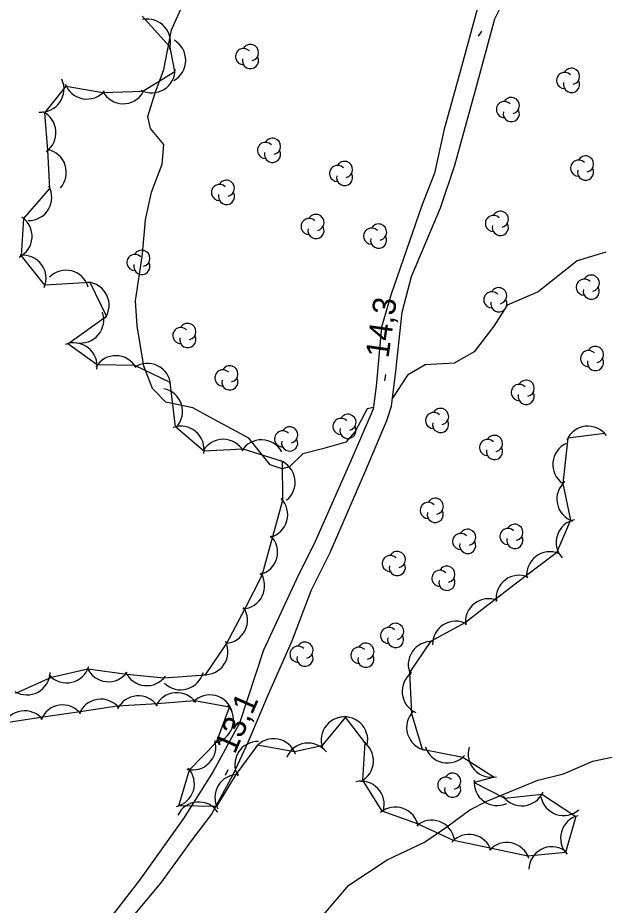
# Model space of a CAD drawing. Extents: x 643342 to 646936, y 5873857 to 5876103.
# Drawn here: x 645854.2 to 645930.3, y 5875318.1 to 5875433.1 of the extents above; entities that cross this region are included whole.
import ezdxf

# ---------------------------------------------------------------- set-up
doc = ezdxf.new("R2010")
doc.units = 0
for name, color, linetype in [('Niveau 2', 7, 'Continuous'), ('Niveau 21', 7, 'Continuous'), ('Niveau 3', 7, 'Continuous'), ('Niveau 44', 7, 'Continuous')]:
    doc.layers.add(name, color=color, linetype=linetype)

msp = doc.modelspace()

# ---------------------------------------------------------------- linework, layer by layer
at = {"layer": 'Niveau 2'}
for points in [[(645900.36, 5875382.61), (645899.55, 5875382.43), (645897.99, 5875379.49), (645896.79, 5875378.12), (645893.76, 5875377.26), (645891.18, 5875376.63), (645889.48, 5875374.91), (645888.51, 5875374.69), (645886.98, 5875375.18), (645884.18, 5875378.66), (645879.12, 5875381.37), (645876.93, 5875382.56), (645873.43, 5875383.31), (645871.7, 5875385.07), (645870.56, 5875387.97), (645869.7, 5875393.19), (645869.52, 5875396.42), (645870.39, 5875402.48), (645870.78, 5875406.95), (645871.57, 5875410.52), (645872.94, 5875414.15), (645873.19, 5875416.72), (645871.43, 5875418.77), (645871.08, 5875420.33), (645872.04, 5875423.39), (645873.18, 5875426.4), (645874.15, 5875431.58), (645876.18, 5875436.1)], [(645930.47, 5875402.75), (645926.76, 5875401.64), (645921.73, 5875397.62), (645917.68, 5875395.89), (645915.98, 5875393.17), (645913.4, 5875389.82), (645910.8, 5875388.36), (645907.05, 5875388.14), (645904.78, 5875386.83), (645902.82, 5875383.83)], [(645893.88, 5875316.88), (645897.18, 5875320.73), (645902.13, 5875323.99), (645906.96, 5875326.28), (645909.87, 5875328.26), (645912.87, 5875330.47), (645915.05, 5875331.6), (645921.66, 5875334.32), (645924.99, 5875335.15), (645928.82, 5875336.8), (645933.55, 5875337.78)]]:
    msp.add_lwpolyline(points, dxfattribs=at)
at = {"layer": 'Niveau 21'}
for points in [[(645867.27, 5875314.35), (645872.8, 5875320.99), (645876.9, 5875326.64), (645879.37, 5875329.87), (645882.22, 5875335.15), (645884.13, 5875339.26), (645886.75, 5875345.46), (645889.77, 5875352.3), (645892.34, 5875358.97), (645894.76, 5875363.84), (645899.36, 5875374.51), (645902.07, 5875380.95), (645902.69, 5875382.78), (645903.25, 5875387.34), (645904.06, 5875394.98), (645905.31, 5875399.61), (645909.04, 5875408.51), (645910.91, 5875414.02), (645913.6, 5875423.74), (645916.11, 5875432.97), (645916.98, 5875434.72)], [(645913.8, 5875434.23), (645911.54, 5875425.97), (645909.52, 5875418.68), (645908.26, 5875413), (645906.61, 5875408.81), (645902.59, 5875397.17), (645901.4, 5875393.02), (645900.71, 5875385.39), (645900.33, 5875382.39), (645897.41, 5875375.69), (645892.79, 5875365.26), (645890.37, 5875360.39), (645886.08, 5875351.17), (645882.99, 5875341.72), (645879.55, 5875335.43), (645875.73, 5875329.34)], [(645875.73, 5875329.34), (645870, 5875321.38), (645864.21, 5875313.89)]]:
    msp.add_lwpolyline(points, dxfattribs=at)
at = {"layer": 'Niveau 3'}
for p, q in [((645913.97, 5875430.72), (645914.39, 5875431.4)), ((645901.84, 5875386.09), (645901.95, 5875386.88)), ((645881.18, 5875334.97), (645881.5, 5875335.7))]:
    msp.add_line(p, q, dxfattribs=at)
at = {"layer": 'Niveau 44'}
for points in [[(645854, 5875345.59), (645858.59, 5875347.66), (645863.32, 5875348.77), (645868.36, 5875348.07), (645873.19, 5875347.57), (645878.57, 5875347.99), (645881.31, 5875352), (645883.74, 5875356.56), (645885.91, 5875360.91), (645887.3, 5875365.91), (645888.59, 5875370.59), (645888.55, 5875375.6), (645883.45, 5875377.24), (645878.38, 5875376.97), (645874.67, 5875380.11), (645874, 5875385.85), (645869.4, 5875388.05), (645864.54, 5875388.14), (645860.71, 5875390.89), (645865.72, 5875394.45), (645863.61, 5875398.82), (645857.76, 5875398.47), (645854.7, 5875402.27), (645855.01, 5875407.11), (645858.4, 5875411.02), (645858.15, 5875415.97), (645857.75, 5875420.81), (645860.49, 5875424.28), (645865.27, 5875423.43), (645870.47, 5875423.62), (645874.62, 5875426.15), (645873.98, 5875429.32), (645870.38, 5875433.32)], [(645930.37, 5875379.24), (645925.55, 5875378.66), (645924.92, 5875372.78), (645925.89, 5875368.02), (645924.08, 5875363.8), (645920.22, 5875360.84), (645916.14, 5875357.72), (645912.28, 5875354.77), (645907.76, 5875352.29), (645905.05, 5875348.26), (645905.28, 5875342.98), (645906.66, 5875338.33), (645911.96, 5875337.31), (645916, 5875334.72), (645913.41, 5875334.02), (645917.38, 5875331.99), (645922.21, 5875332.51), (645926.58, 5875329.63), (645925.26, 5875324.96), (645920.39, 5875324.48), (645915.5, 5875325.51), (645910.75, 5875326.52), (645906.07, 5875328.67), (645901.5, 5875330.31), (645898.99, 5875334.32)], [(645898.99, 5875334.32), (645899.26, 5875339.17), (645896.75, 5875342.51), (645893.67, 5875338.76), (645890.11, 5875337.99), (645885.33, 5875338.85), (645882.53, 5875335.05), (645880.02, 5875330.9), (645875.1, 5875331), (645876.52, 5875335.65), (645880.02, 5875339.23), (645881.69, 5875343.79), (645877.13, 5875344.62), (645872.29, 5875344.22), (645867.13, 5875343.93), (645862.33, 5875343.2), (645857.24, 5875342.43), (645852.44, 5875341.7)]]:
    msp.add_lwpolyline(points, dxfattribs=at)
for centre, radius, start, end in [((645871.04, 5875429.95), 3, 341.8829, 101.8609), ((645871.04, 5875429.95), 3, 341.8829, 101.8609), ((645871.04, 5875429.95), 3, 341.8829, 101.8609), ((645873.01, 5875427.63), 3, 299.1708, 59.1488), ((645873.01, 5875427.63), 3, 299.1708, 59.1488), ((645873.01, 5875427.63), 3, 299.1708, 59.1488), ((645883.51, 5875428.09), 1.05, 44.1154, 269.804), ((645884.41, 5875428.62), 1.05, 282.2692, 149.7263), ((645884.41, 5875427.57), 1.05, 166.9369, 29.6212), ((645871.63, 5875426.39), 3, 241.4135, 1.3915), ((645871.63, 5875426.39), 3, 241.4135, 1.3915), ((645871.63, 5875426.39), 3, 241.4135, 1.3915), ((645925.14, 5875425), 1.05, 44.1154, 269.804), ((645926.04, 5875425.53), 1.05, 282.2692, 149.7263), ((645857.23, 5875423.89), 3, 265.1027, 25.0807), ((645857.23, 5875423.89), 3, 265.1027, 25.0807), ((645857.23, 5875423.89), 3, 265.1027, 25.0807), ((645863.19, 5875425.59), 3, 199.9584, 319.9364), ((645863.19, 5875425.59), 3, 199.9584, 319.9364), ((645863.19, 5875425.59), 3, 199.9584, 319.9364), ((645926.04, 5875424.48), 1.05, 166.9369, 29.6212), ((645867.92, 5875424.99), 3, 208.4929, 328.4709), ((645867.92, 5875424.99), 3, 208.4929, 328.4709), ((645867.92, 5875424.99), 3, 208.4929, 328.4709), ((645917.34, 5875421.22), 1.05, 44.1154, 269.804), ((645918.24, 5875421.75), 1.05, 282.2692, 149.7263), ((645918.24, 5875420.7), 1.05, 166.9369, 29.6212), ((645856.19, 5875418.24), 3, 304.7562, 64.7341), ((645856.19, 5875418.24), 3, 304.7562, 64.7341), ((645856.19, 5875418.24), 3, 304.7562, 64.7341), ((645886.36, 5875415.94), 1.05, 44.1154, 269.804), ((645887.26, 5875416.47), 1.05, 282.2692, 149.7263), ((645857.53, 5875413.09), 3, 318.189, 78.167), ((645857.53, 5875413.09), 3, 318.189, 78.167), ((645857.53, 5875413.09), 3, 318.189, 78.167), ((645887.26, 5875415.42), 1.05, 166.9369, 29.6212), ((645896.61, 5875413.47), 1.05, 282.2692, 149.7263), ((645926.96, 5875413.64), 1.05, 44.1154, 269.804), ((645927.86, 5875414.17), 1.05, 282.2692, 149.7263), ((645895.71, 5875412.94), 1.05, 44.1154, 269.804), ((645927.86, 5875413.12), 1.05, 166.9369, 29.6212), ((645881.29, 5875411.02), 1.05, 282.2692, 149.7263), ((645896.61, 5875412.42), 1.05, 166.9369, 29.6212), ((645855.64, 5875409.84), 3, 269.2277, 29.2056), ((645855.64, 5875409.84), 3, 269.2277, 29.2056), ((645855.64, 5875409.84), 3, 269.2277, 29.2056), ((645880.39, 5875410.49), 1.05, 44.1154, 269.804), ((645881.29, 5875409.97), 1.05, 166.9369, 29.6212), ((645853.09, 5875404.8), 3, 296.4191, 56.397), ((645853.09, 5875404.8), 3, 296.4191, 56.397), ((645853.09, 5875404.8), 3, 296.4191, 56.397), ((645892.91, 5875406.6), 1.05, 282.2692, 149.7263), ((645915.91, 5875406.47), 1.05, 44.1154, 269.804), ((645916.81, 5875407), 1.05, 282.2692, 149.7263), ((645892.01, 5875406.07), 1.05, 44.1154, 269.804), ((645901.02, 5875405.35), 1.05, 282.2692, 149.7263), ((645916.81, 5875405.95), 1.05, 166.9369, 29.6212), ((645892.91, 5875405.55), 1.05, 166.9369, 29.6212), ((645900.12, 5875404.82), 1.05, 44.1154, 269.804), ((645901.02, 5875404.3), 1.05, 166.9369, 29.6212), ((645870.32, 5875401.95), 1.05, 282.2692, 149.7263), ((645854.9, 5875399.36), 3, 336.7065, 96.6844), ((645854.9, 5875399.36), 3, 336.7065, 96.6844), ((645854.9, 5875399.36), 3, 336.7065, 96.6844), ((645869.42, 5875401.42), 1.05, 44.1154, 269.804), ((645860.47, 5875397.41), 3, 15.4022, 135.3802), ((645860.47, 5875397.41), 3, 15.4022, 135.3802), ((645860.47, 5875397.41), 3, 15.4022, 135.3802), ((645870.32, 5875400.9), 1.05, 166.9369, 29.6212), ((645927.7, 5875398.21), 1.05, 44.1154, 269.804), ((645928.6, 5875398.74), 1.05, 282.2692, 149.7263), ((645863.08, 5875395.87), 3, 325.8462, 85.8241), ((645863.08, 5875395.87), 3, 325.8462, 85.8241), ((645863.08, 5875395.87), 3, 325.8462, 85.8241), ((645916.6, 5875397.1), 1.05, 282.2692, 149.7263), ((645928.6, 5875397.69), 1.05, 166.9369, 29.6212), ((645915.7, 5875396.57), 1.05, 44.1154, 269.804), ((645916.6, 5875396.05), 1.05, 166.9369, 29.6212), ((645862.38, 5875393.97), 3, 259.6056, 19.5836), ((645862.38, 5875393.97), 3, 259.6056, 19.5836), ((645862.38, 5875393.97), 3, 259.6056, 19.5836), ((645876.28, 5875392.47), 1.05, 282.2692, 149.7263), ((645875.38, 5875391.94), 1.05, 44.1154, 269.804), ((645876.28, 5875391.42), 1.05, 166.9369, 29.6212), ((645861.52, 5875388), 3, 351.8125, 111.7904), ((645861.52, 5875388), 3, 351.8125, 111.7904), ((645861.52, 5875388), 3, 351.8125, 111.7904), ((645929.15, 5875389.49), 1.05, 282.2692, 149.7263), ((645866.94, 5875386.33), 3, 28.9626, 148.9406), ((645866.94, 5875386.33), 3, 28.9626, 148.9406), ((645866.94, 5875386.33), 3, 28.9626, 148.9406), ((645928.25, 5875388.96), 1.05, 44.1154, 269.804), ((645929.15, 5875388.44), 1.05, 166.9369, 29.6212), ((645871.05, 5875385.34), 3, 3.8607, 123.8387), ((645871.05, 5875385.34), 3, 3.8607, 123.8387), ((645871.05, 5875385.34), 3, 3.8607, 123.8387), ((645881.74, 5875386.98), 1.05, 282.2692, 149.7263), ((645880.84, 5875386.45), 1.05, 44.1154, 269.804), ((645881.74, 5875385.93), 1.05, 166.9369, 29.6212), ((645919.26, 5875384.58), 1.05, 44.1154, 269.804), ((645920.16, 5875385.11), 1.05, 282.2692, 149.7263), ((645872.6, 5875382.1), 3, 318.6406, 78.6186), ((645872.6, 5875382.1), 3, 318.6406, 78.6186), ((645872.6, 5875382.1), 3, 318.6406, 78.6186), ((645920.16, 5875384.06), 1.05, 166.9369, 29.6212), ((645908.16, 5875380.93), 1.05, 44.1154, 269.804), ((645909.06, 5875381.46), 1.05, 282.2692, 149.7263), ((645896.15, 5875380.17), 1.05, 44.1154, 269.804), ((645897.05, 5875380.7), 1.05, 282.2692, 149.7263), ((645909.06, 5875380.41), 1.05, 166.9369, 29.6212), ((645875.39, 5875377.19), 3, 349.8078, 109.7857), ((645875.39, 5875377.19), 3, 349.8078, 109.7857), ((645875.39, 5875377.19), 3, 349.8078, 109.7857), ((645889.49, 5875379.07), 1.05, 282.2692, 149.7263), ((645897.05, 5875379.65), 1.05, 166.9369, 29.6212), ((645928.17, 5875377.2), 3, 36.924, 156.902), ((645928.17, 5875377.2), 3, 36.924, 156.902), ((645928.17, 5875377.2), 3, 36.924, 156.902), ((645888.59, 5875378.54), 1.05, 44.1154, 269.804), ((645889.49, 5875378.02), 1.05, 166.9369, 29.6212), ((645916.05, 5875377.96), 1.05, 282.2692, 149.7263), ((645880.87, 5875375.5), 3, 30.082, 150.0599), ((645880.87, 5875375.5), 3, 30.082, 150.0599), ((645880.87, 5875375.5), 3, 30.082, 150.0599), ((645885.83, 5875375.43), 3, 28.7342, 148.7121), ((645885.83, 5875375.43), 3, 28.7342, 148.7121), ((645885.83, 5875375.43), 3, 28.7342, 148.7121), ((645915.15, 5875377.43), 1.05, 44.1154, 269.804), ((645916.05, 5875376.91), 1.05, 166.9369, 29.6212), ((645926.61, 5875375.24), 3, 114.6634, 234.6413), ((645926.61, 5875375.24), 3, 114.6634, 234.6413), ((645926.61, 5875375.24), 3, 114.6634, 234.6413), ((645887.2, 5875372.92), 3, 309.1314, 69.1094), ((645887.2, 5875372.92), 3, 309.1314, 69.1094), ((645887.2, 5875372.92), 3, 309.1314, 69.1094), ((645927.14, 5875370.75), 3, 131.4836, 251.4616), ((645927.14, 5875370.75), 3, 131.4836, 251.4616), ((645927.14, 5875370.75), 3, 131.4836, 251.4616), ((645886.24, 5875368.72), 3, 284.6445, 44.6224), ((645886.24, 5875368.72), 3, 284.6445, 44.6224), ((645886.24, 5875368.72), 3, 284.6445, 44.6224), ((645908.37, 5875369.82), 1.05, 282.2692, 149.7263), ((645907.47, 5875369.29), 1.05, 44.1154, 269.804), ((645908.37, 5875368.77), 1.05, 166.9369, 29.6212), ((645918.69, 5875366.44), 1.05, 282.2692, 149.7263), ((645927.05, 5875365.14), 3, 101.5979, 221.5758), ((645927.05, 5875365.14), 3, 101.5979, 221.5758), ((645927.05, 5875365.14), 3, 101.5979, 221.5758), ((645884.92, 5875363.9), 3, 284.6445, 44.6224), ((645884.92, 5875363.9), 3, 284.6445, 44.6224), ((645884.92, 5875363.9), 3, 284.6445, 44.6224), ((645911.67, 5875365.26), 1.05, 44.1154, 269.804), ((645912.57, 5875365.79), 1.05, 282.2692, 149.7263), ((645917.79, 5875365.91), 1.05, 44.1154, 269.804), ((645918.69, 5875365.39), 1.05, 166.9369, 29.6212), ((645912.57, 5875364.74), 1.05, 166.9369, 29.6212), ((645903.45, 5875362.92), 1.05, 282.2692, 149.7263), ((645923.22, 5875360.92), 3, 67.4541, 187.432), ((645923.22, 5875360.92), 3, 67.4541, 187.432), ((645923.22, 5875360.92), 3, 67.4541, 187.432), ((645902.55, 5875362.39), 1.05, 44.1154, 269.804), ((645903.45, 5875361.87), 1.05, 166.9369, 29.6212), ((645908.98, 5875360.48), 1.05, 44.1154, 269.804), ((645909.88, 5875361.01), 1.05, 282.2692, 149.7263), ((645883.25, 5875359.52), 3, 273.4736, 33.4516), ((645883.25, 5875359.52), 3, 273.4736, 33.4516), ((645883.25, 5875359.52), 3, 273.4736, 33.4516), ((645909.88, 5875359.96), 1.05, 166.9369, 29.6212), ((645919.25, 5875357.88), 3, 67.4541, 187.432), ((645919.25, 5875357.88), 3, 67.4541, 187.432), ((645919.25, 5875357.88), 3, 67.4541, 187.432), ((645915.28, 5875354.84), 3, 67.4541, 187.432), ((645915.28, 5875354.84), 3, 67.4541, 187.432), ((645915.28, 5875354.84), 3, 67.4541, 187.432), ((645881.02, 5875355.05), 3, 273.4736, 33.4516), ((645881.02, 5875355.05), 3, 273.4736, 33.4516), ((645881.02, 5875355.05), 3, 273.4736, 33.4516), ((645903.23, 5875353.6), 1.05, 282.2692, 149.7263), ((645911.03, 5875351.93), 3, 61.1514, 181.1293), ((645911.03, 5875351.93), 3, 61.1514, 181.1293), ((645911.03, 5875351.93), 3, 61.1514, 181.1293), ((645902.33, 5875353.07), 1.05, 44.1154, 269.804), ((645878.49, 5875350.99), 3, 265.5994, 25.5773), ((645878.49, 5875350.99), 3, 265.5994, 25.5773), ((645878.49, 5875350.99), 3, 265.5994, 25.5773), ((645891.48, 5875351.17), 1.05, 282.2692, 149.7263), ((645899.38, 5875351.04), 1.05, 282.2692, 149.7263), ((645903.23, 5875352.55), 1.05, 166.9369, 29.6212), ((645907.87, 5875349.29), 3, 86.0761, 206.0541), ((645907.87, 5875349.29), 3, 86.0761, 206.0541), ((645907.87, 5875349.29), 3, 86.0761, 206.0541), ((645890.58, 5875350.64), 1.05, 44.1154, 269.804), ((645898.48, 5875350.51), 1.05, 44.1154, 269.804), ((645891.48, 5875350.12), 1.05, 166.9369, 29.6212), ((645899.38, 5875349.99), 1.05, 166.9369, 29.6212), ((645860.56, 5875349.93), 3, 223.1292, 343.1072), ((645860.56, 5875349.93), 3, 223.1292, 343.1072), ((645860.56, 5875349.93), 3, 223.1292, 343.1072), ((645865.98, 5875350.08), 3, 204.1551, 324.133), ((645865.98, 5875350.08), 3, 204.1551, 324.133), ((645865.98, 5875350.08), 3, 204.1551, 324.133), ((645855.42, 5875348.37), 3, 238.6049, 358.5828), ((645855.42, 5875348.37), 3, 238.6049, 358.5828), ((645855.42, 5875348.37), 3, 238.6049, 358.5828), ((645870.96, 5875349.57), 3, 204.1551, 324.133), ((645870.96, 5875349.57), 3, 204.1551, 324.133), ((645870.96, 5875349.57), 3, 204.1551, 324.133), ((645875.37, 5875349.03), 3, 225.6238, 345.6018), ((645875.37, 5875349.03), 3, 225.6238, 345.6018), ((645875.37, 5875349.03), 3, 225.6238, 345.6018), ((645907.07, 5875345.84), 3, 126.2931, 246.2711), ((645907.07, 5875345.84), 3, 126.2931, 246.2711), ((645907.07, 5875345.84), 3, 126.2931, 246.2711), ((645869.87, 5875342.25), 3, 34.7459, 154.7238), ((645869.87, 5875342.25), 3, 34.7459, 154.7238), ((645869.87, 5875342.25), 3, 34.7459, 154.7238), ((645874.86, 5875342.66), 3, 34.7459, 154.7238), ((645874.86, 5875342.66), 3, 34.7459, 154.7238), ((645874.86, 5875342.66), 3, 34.7459, 154.7238), ((645879.14, 5875342.38), 3, 15.6524, 135.6303), ((645879.14, 5875342.38), 3, 15.6524, 135.6303), ((645879.14, 5875342.38), 3, 15.6524, 135.6303), ((645860.05, 5875341.07), 3, 38.6612, 158.6391), ((645860.05, 5875341.07), 3, 38.6612, 158.6391), ((645860.05, 5875341.07), 3, 38.6612, 158.6391), ((645864.99, 5875341.82), 3, 38.6612, 158.6391), ((645864.99, 5875341.82), 3, 38.6612, 158.6391), ((645864.99, 5875341.82), 3, 38.6612, 158.6391), ((645879.2, 5875342.11), 3, 279.9251, 39.9031), ((645879.2, 5875342.11), 3, 279.9251, 39.9031), ((645879.2, 5875342.11), 3, 279.9251, 39.9031), ((645855.11, 5875340.32), 3, 38.6612, 158.6391), ((645855.11, 5875340.32), 3, 38.6612, 158.6391), ((645855.11, 5875340.32), 3, 38.6612, 158.6391), ((645907.66, 5875341.15), 3, 136.5454, 256.5233), ((645907.66, 5875341.15), 3, 136.5454, 256.5233), ((645907.66, 5875341.15), 3, 136.5454, 256.5233), ((645896.57, 5875339.52), 3, 80.5663, 200.5442), ((645896.57, 5875339.52), 3, 80.5663, 200.5442), ((645896.57, 5875339.52), 3, 80.5663, 200.5442), ((645896.61, 5875339.53), 3, 347.4729, 107.4508), ((645896.61, 5875339.53), 3, 347.4729, 107.4508), ((645896.61, 5875339.53), 3, 347.4729, 107.4508), ((645876.92, 5875338.66), 3, 255.4812, 15.4591), ((645876.92, 5875338.66), 3, 255.4812, 15.4591), ((645876.92, 5875338.66), 3, 255.4812, 15.4591), ((645887.41, 5875336.69), 3, 19.8205, 139.7985), ((645887.41, 5875336.69), 3, 19.8205, 139.7985), ((645887.41, 5875336.69), 3, 19.8205, 139.7985), ((645885.38, 5875336.34), 3, 88.8563, 208.8342), ((645885.38, 5875336.34), 3, 88.8563, 208.8342), ((645885.38, 5875336.34), 3, 88.8563, 208.8342), ((645891.88, 5875336.14), 3, 37.8605, 157.8385), ((645891.88, 5875336.14), 3, 37.8605, 157.8385), ((645891.88, 5875336.14), 3, 37.8605, 157.8385), ((645897.36, 5875336.84), 3, 296.8634, 56.8413), ((645897.36, 5875336.84), 3, 296.8634, 56.8413), ((645897.36, 5875336.84), 3, 296.8634, 56.8413), ((645909.96, 5875339.55), 3, 197.6185, 317.5964), ((645909.96, 5875339.55), 3, 197.6185, 317.5964), ((645909.96, 5875339.55), 3, 197.6185, 317.5964), ((645915.64, 5875337.7), 3, 162.8042, 282.7821), ((645915.64, 5875337.7), 3, 162.8042, 282.7821), ((645915.64, 5875337.7), 3, 162.8042, 282.7821), ((645874.13, 5875333.84), 3, 283.0064, 42.9843), ((645874.13, 5875333.84), 3, 283.0064, 42.9843), ((645874.13, 5875333.84), 3, 283.0064, 42.9843), ((645882.79, 5875332.06), 3, 88.8563, 208.8342), ((645882.79, 5875332.06), 3, 88.8563, 208.8342), ((645882.79, 5875332.06), 3, 88.8563, 208.8342), ((645910.63, 5875334.19), 1.05, 282.2692, 149.7263), ((645898.75, 5875331.19), 3, 343.4978, 103.4757), ((645898.75, 5875331.19), 3, 343.4978, 103.4757), ((645898.75, 5875331.19), 3, 343.4978, 103.4757), ((645909.73, 5875333.66), 1.05, 44.1154, 269.804), ((645916.41, 5875334.03), 3, 174.207, 294.1849), ((645916.41, 5875334.03), 3, 174.207, 294.1849), ((645916.41, 5875334.03), 3, 174.207, 294.1849), ((645910.63, 5875333.14), 1.05, 166.9369, 29.6212), ((645919.6, 5875334), 3, 216.1172, 336.0951), ((645919.6, 5875334), 3, 216.1172, 336.0951), ((645919.6, 5875334), 3, 216.1172, 336.0951), ((645877.69, 5875328.5), 3, 34.2104, 154.1883), ((645877.69, 5875328.5), 3, 34.2104, 154.1883), ((645877.69, 5875328.5), 3, 34.2104, 154.1883), ((645925.02, 5875332.74), 3, 191.4778, 311.4557), ((645925.02, 5875332.74), 3, 191.4778, 311.4557), ((645925.02, 5875332.74), 3, 191.4778, 311.4557), ((645903.2, 5875327.83), 3, 10.3316, 130.3095), ((645903.2, 5875327.83), 3, 10.3316, 130.3095), ((645903.2, 5875327.83), 3, 10.3316, 130.3095), ((645907.9, 5875326.14), 3, 10.3316, 130.3095), ((645907.9, 5875326.14), 3, 10.3316, 130.3095), ((645907.9, 5875326.14), 3, 10.3316, 130.3095), ((645927.62, 5875326.81), 3, 104.2145, 224.1924), ((645927.62, 5875326.81), 3, 104.2145, 224.1924), ((645927.62, 5875326.81), 3, 104.2145, 224.1924), ((645912.76, 5875324.29), 3, 18.0648, 138.0427), ((645912.76, 5875324.29), 3, 18.0648, 138.0427), ((645912.76, 5875324.29), 3, 18.0648, 138.0427), ((645917.65, 5875323.25), 3, 18.0648, 138.0427), ((645917.65, 5875323.25), 3, 18.0648, 138.0427), ((645917.65, 5875323.25), 3, 18.0648, 138.0427), ((645923.51, 5875322.7), 3, 58.0438, 178.0217), ((645923.51, 5875322.7), 3, 58.0438, 178.0217), ((645923.51, 5875322.7), 3, 58.0438, 178.0217)]:
    msp.add_arc(centre, radius, start, end, dxfattribs=at)

# ---------------------------------------------------------------- texts
at = {"layer": 'Niveau 3'}
for s, rotation, p in [('14,3 ', 81.8378, (645902.29, 5875388.93)), ('13,1 ', 66.3479, (645882.37, 5875337.59))]:
    msp.add_text(s, height=3, rotation=rotation, dxfattribs=at).set_placement(p)

doc.saveas('drawing.dxf')
